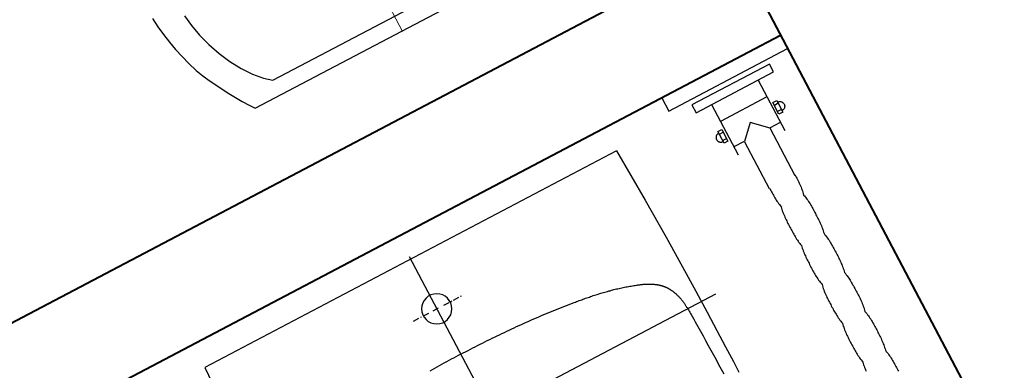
# Model space of a CAD drawing. Header units: metres. Extents: x 7408630 to 7411134, y 5569633 to 5570339.
# Tile 263 of 303: x 7410510.53 to 7410511.67, y 5569914.47 to 5569914.876. Entities that reach past the tile are written whole.
import ezdxf
from ezdxf.enums import TextEntityAlignment as Align

# ---------------------------------------------------------------- set-up
doc = ezdxf.new("R2010")
doc.units = ezdxf.units.M
doc.header["$MEASUREMENT"] = 0
doc.linetypes.add('CENTER', pattern=[0.6, 0.375, -0.075, 0.075, -0.075])
doc.layers.add('0-wypos-sanitarne', color=1, linetype='Continuous')
for name, color, linetype, lineweight in [('OPIS POM NOWE', 140, 'Continuous', 5), ('Opis_pom', 9, 'Continuous', 18), ('Sciany', 2, 'Continuous', 40)]:
    doc.layers.add(name, color=color, linetype=linetype, lineweight=lineweight)
doc.styles.add('ARIAL', font='tahoma.ttf')

# ---------------------------------------------------------------- blocks, each defined once
blk = doc.blocks.new('umywalka niep')
for p, q in [((-1.75, -33.91), (-1.75, -49.44)), ((0, -33.91), (-1.75, -33.91)), ((0, -49.44), (0, -33.91)), ((-7.76, -37.6), (-7.78, -37.65)), ((-7.74, -37.55), (-7.76, -37.6)), ((-7.71, -37.5), (-7.74, -37.55)), ((-7.68, -37.46), (-7.71, -37.5)), ((-7.64, -37.42), (-7.68, -37.46)), ((-7.6, -37.38), (-7.64, -37.42)), ((-7.56, -37.35), (-7.6, -37.38)), ((-7.51, -37.32), (-7.56, -37.35)), ((-7.47, -37.3), (-7.51, -37.32)), ((-7.41, -37.28), (-7.47, -37.3)), ((-7.36, -37.27), (-7.41, -37.28)), ((-7.31, -37.26), (-7.36, -37.27)), ((-7.25, -37.26), (-7.31, -37.26)), ((-7.19, -37.26), (-7.25, -37.26)), ((-7.14, -37.27), (-7.19, -37.26)), ((-7.09, -37.28), (-7.14, -37.27)), ((-7.04, -37.3), (-7.09, -37.28)), ((-6.99, -37.32), (-7.04, -37.3)), ((-6.94, -37.35), (-6.99, -37.32)), ((-6.9, -37.38), (-6.94, -37.35)), ((-6.86, -37.42), (-6.9, -37.38)), ((-6.82, -37.46), (-6.86, -37.42)), ((-6.79, -37.5), (-6.82, -37.46)), ((-6.76, -37.55), (-6.79, -37.5)), ((-6.74, -37.6), (-6.76, -37.55)), ((-6.72, -37.65), (-6.74, -37.6)), ((-2.36, -36.6), (-3.38, -36.6)), ((-3.38, -36.6), (-3.38, -46.75)), ((-2.36, -46.75), (-2.36, -36.6)), ((-3.38, -38.63), (-9.98, -38.63)), ((-8.93, -39.99), (-8.93, -38.63)), ((-8.01, -38.34), (-8.01, -37.83)), ((-8.01, -37.83), (-6.49, -37.83)), ((-6.49, -38.34), (-8.01, -38.34)), ((-7.79, -37.7), (-7.8, -37.75)), ((-7.78, -37.65), (-7.79, -37.7)), ((-7.65, -37.83), (-7.65, -38.33)), ((-6.85, -37.83), (-6.85, -38.33)), ((-6.71, -37.7), (-6.72, -37.65)), ((-6.7, -37.75), (-6.71, -37.7)), ((-6.7, -37.81), (-6.7, -37.75)), ((-6.7, -37.81), (-6.7, -37.81)), ((-6.49, -37.83), (-6.49, -38.34)), ((-5.58, -44.69), (-5.58, -38.63)), ((-38.86, -40.09), (-39.02, -40.08)), ((-38.71, -40.11), (-38.86, -40.09)), ((-38.55, -40.13), (-38.71, -40.11)), ((-38.39, -40.15), (-38.55, -40.13)), ((-38.23, -40.18), (-38.39, -40.15)), ((-38.07, -40.21), (-38.23, -40.18)), ((-37.92, -40.25), (-38.07, -40.21)), ((-37.76, -40.21), (-37.92, -40.25)), ((-37.6, -40.18), (-37.76, -40.21)), ((-37.44, -40.15), (-37.6, -40.18)), ((-37.29, -40.13), (-37.44, -40.15)), ((-37.13, -40.11), (-37.29, -40.13)), ((-36.97, -40.09), (-37.13, -40.11)), ((-36.81, -40.08), (-36.97, -40.09)), ((-36.65, -40.07), (-36.81, -40.08)), ((-36.49, -40.06), (-36.65, -40.07)), ((-36.34, -40.05), (-36.49, -40.06)), ((-36.18, -40.05), (-36.34, -40.05)), ((-36.02, -40.05), (-36.18, -40.05)), ((-35.86, -40.04), (-36.02, -40.05)), ((-35.7, -40.04), (-35.86, -40.04)), ((-35.55, -40.04), (-35.7, -40.04)), ((-35.39, -40.04), (-35.55, -40.04)), ((-35.23, -40.04), (-35.39, -40.04)), ((-35.07, -40.04), (-35.23, -40.04)), ((-34.91, -40.04), (-35.07, -40.04)), ((-34.75, -40.05), (-34.91, -40.04)), ((-34.59, -40.05), (-34.75, -40.05)), ((-34.44, -40.05), (-34.59, -40.05)), ((-34.28, -40.06), (-34.44, -40.05)), ((-34.12, -40.07), (-34.28, -40.06)), ((-33.96, -40.08), (-34.12, -40.07)), ((-33.8, -40.09), (-33.96, -40.08)), ((-33.64, -40.11), (-33.8, -40.09)), ((-33.48, -40.13), (-33.64, -40.11)), ((-33.32, -40.15), (-33.48, -40.13)), ((-33.17, -40.18), (-33.32, -40.15)), ((-33.01, -40.21), (-33.17, -40.18)), ((-32.85, -40.25), (-33.01, -40.21)), ((-32.69, -40.21), (-32.85, -40.25)), ((-32.53, -40.18), (-32.69, -40.21)), ((-32.37, -40.15), (-32.53, -40.18)), ((-32.21, -40.13), (-32.37, -40.15)), ((-32.05, -40.11), (-32.21, -40.13)), ((-31.89, -40.09), (-32.05, -40.11)), ((-31.73, -40.08), (-31.89, -40.09)), ((-31.57, -40.07), (-31.73, -40.08)), ((-31.42, -40.06), (-31.57, -40.07)), ((-31.26, -40.05), (-31.42, -40.06)), ((-31.1, -40.05), (-31.26, -40.05)), ((-30.94, -40.05), (-31.1, -40.05)), ((-30.78, -40.05), (-30.94, -40.05)), ((-30.62, -40.04), (-30.78, -40.05)), ((-30.46, -40.04), (-30.62, -40.04)), ((-30.3, -40.04), (-30.46, -40.04)), ((-30.14, -40.04), (-30.3, -40.04)), ((-29.98, -40.04), (-30.14, -40.04)), ((-29.83, -40.05), (-29.98, -40.04)), ((-29.67, -40.05), (-29.83, -40.05)), ((-29.51, -40.05), (-29.67, -40.05)), ((-29.35, -40.05), (-29.51, -40.05)), ((-29.19, -40.06), (-29.35, -40.05)), ((-29.03, -40.07), (-29.19, -40.06)), ((-28.87, -40.08), (-29.03, -40.07)), ((-28.71, -40.09), (-28.87, -40.08)), ((-28.56, -40.11), (-28.71, -40.09)), ((-28.4, -40.13), (-28.56, -40.11)), ((-28.24, -40.15), (-28.4, -40.13)), ((-28.08, -40.18), (-28.24, -40.15)), ((-27.92, -40.21), (-28.08, -40.18)), ((-27.76, -40.25), (-27.92, -40.21)), ((-27.6, -40.21), (-27.76, -40.25)), ((-27.44, -40.18), (-27.6, -40.21)), ((-27.29, -40.15), (-27.44, -40.18)), ((-27.13, -40.13), (-27.29, -40.15)), ((-26.97, -40.11), (-27.13, -40.13)), ((-26.81, -40.09), (-26.97, -40.11)), ((-26.65, -40.08), (-26.81, -40.09)), ((-26.49, -40.07), (-26.65, -40.08)), ((-26.33, -40.06), (-26.49, -40.07)), ((-26.17, -40.05), (-26.33, -40.06)), ((-26.02, -40.05), (-26.17, -40.05)), ((-25.86, -40.05), (-26.02, -40.05)), ((-25.7, -40.05), (-25.86, -40.05)), ((-25.54, -40.05), (-25.7, -40.05)), ((-25.38, -40.05), (-25.54, -40.05)), ((-25.22, -40.05), (-25.38, -40.05)), ((-25.06, -40.05), (-25.22, -40.05)), ((-24.9, -40.05), (-25.06, -40.05)), ((-24.75, -40.05), (-24.9, -40.05)), ((-24.59, -40.05), (-24.75, -40.05)), ((-24.43, -40.05), (-24.59, -40.05)), ((-24.27, -40.05), (-24.43, -40.05)), ((-24.11, -40.06), (-24.27, -40.05)), ((-23.95, -40.07), (-24.11, -40.06)), ((-23.79, -40.08), (-23.95, -40.07)), ((-23.63, -40.09), (-23.79, -40.08)), ((-23.47, -40.11), (-23.63, -40.09)), ((-23.31, -40.13), (-23.47, -40.11)), ((-23.15, -40.15), (-23.31, -40.13)), ((-22.99, -40.18), (-23.15, -40.15)), ((-22.83, -40.21), (-22.99, -40.18)), ((-22.67, -40.25), (-22.83, -40.21)), ((-22.52, -40.21), (-22.67, -40.25)), ((-22.37, -40.18), (-22.52, -40.21)), ((-22.22, -40.15), (-22.37, -40.18)), ((-22.06, -40.13), (-22.22, -40.15)), ((-21.9, -40.11), (-22.06, -40.13)), ((-21.74, -40.09), (-21.9, -40.11)), ((-21.58, -40.08), (-21.74, -40.09)), ((-21.42, -40.07), (-21.58, -40.08)), ((-21.26, -40.06), (-21.42, -40.07)), ((-21.1, -40.05), (-21.26, -40.06)), ((-20.94, -40.05), (-21.1, -40.05)), ((-20.78, -40.04), (-20.94, -40.05)), ((-20.62, -40.04), (-20.78, -40.04)), ((-20.46, -40.04), (-20.62, -40.04)), ((-20.3, -40.04), (-20.46, -40.04)), ((-20.15, -40.04), (-20.3, -40.04)), ((-19.99, -40.04), (-20.15, -40.04)), ((-19.83, -40.04), (-19.99, -40.04)), ((-19.67, -40.04), (-19.83, -40.04)), ((-19.51, -40.04), (-19.67, -40.04)), ((-19.35, -40.05), (-19.51, -40.04)), ((-19.19, -40.05), (-19.35, -40.05)), ((-19.03, -40.06), (-19.19, -40.05)), ((-18.87, -40.06), (-19.03, -40.06)), ((-18.71, -40.08), (-18.87, -40.06)), ((-18.55, -40.09), (-18.71, -40.08)), ((-18.39, -40.11), (-18.55, -40.09)), ((-18.23, -40.13), (-18.39, -40.11)), ((-18.07, -40.15), (-18.23, -40.13)), ((-17.91, -40.18), (-18.07, -40.15)), ((-17.75, -40.21), (-17.91, -40.18)), ((-17.59, -40.24), (-17.75, -40.21)), ((-17.43, -40.21), (-17.59, -40.24)), ((-17.28, -40.18), (-17.43, -40.21)), ((-17.12, -40.15), (-17.28, -40.18)), ((-16.96, -40.13), (-17.12, -40.15)), ((-16.81, -40.12), (-16.96, -40.13)), ((-16.65, -40.11), (-16.81, -40.12)), ((-16.49, -40.1), (-16.65, -40.11)), ((-16.34, -40.09), (-16.49, -40.1)), ((-16.18, -40.08), (-16.34, -40.09)), ((-16.02, -40.08), (-16.18, -40.08)), ((-15.87, -40.08), (-16.02, -40.08)), ((-15.71, -40.07), (-15.87, -40.08)), ((-15.55, -40.07), (-15.71, -40.07)), ((-15.39, -40.06), (-15.55, -40.07)), ((-15.24, -40.05), (-15.39, -40.06)), ((-15.08, -40.04), (-15.24, -40.05)), ((-8.96, -40), (-15.08, -40)), ((-15.08, -40.04), (-15.08, -40.04)), ((-7.29, -41.62), (-8.95, -39.99)), ((-8.95, -43.35), (-7.29, -41.62)), ((-38.4, -43.28), (-38.56, -43.3)), ((-38.24, -43.25), (-38.4, -43.28)), ((-38.08, -43.22), (-38.24, -43.25)), ((-37.92, -43.18), (-38.08, -43.22)), ((-37.76, -43.22), (-37.92, -43.18)), ((-37.6, -43.25), (-37.76, -43.22)), ((-37.44, -43.28), (-37.6, -43.25)), ((-37.29, -43.3), (-37.44, -43.28)), ((-33.32, -43.28), (-33.48, -43.3)), ((-33.16, -43.25), (-33.32, -43.28)), ((-33.01, -43.22), (-33.16, -43.25)), ((-32.85, -43.18), (-33.01, -43.22)), ((-32.69, -43.22), (-32.85, -43.18)), ((-32.53, -43.25), (-32.69, -43.22)), ((-32.37, -43.28), (-32.53, -43.25)), ((-32.2, -43.3), (-32.37, -43.28)), ((-28.23, -43.28), (-28.39, -43.3)), ((-28.07, -43.25), (-28.23, -43.28)), ((-27.91, -43.22), (-28.07, -43.25)), ((-27.75, -43.19), (-27.91, -43.22)), ((-27.6, -43.22), (-27.75, -43.19)), ((-27.44, -43.25), (-27.6, -43.22)), ((-27.28, -43.28), (-27.44, -43.25)), ((-27.12, -43.3), (-27.28, -43.28)), ((-23.14, -43.28), (-23.3, -43.3)), ((-22.98, -43.25), (-23.14, -43.28)), ((-22.82, -43.22), (-22.98, -43.25)), ((-22.66, -43.19), (-22.82, -43.22)), ((-22.51, -43.22), (-22.66, -43.19)), ((-22.35, -43.25), (-22.51, -43.22)), ((-22.19, -43.28), (-22.35, -43.25)), ((-22.04, -43.3), (-22.19, -43.28)), ((-18.06, -43.28), (-18.22, -43.3)), ((-17.91, -43.25), (-18.06, -43.28)), ((-17.76, -43.22), (-17.91, -43.25)), ((-17.61, -43.18), (-17.76, -43.22)), ((-17.45, -43.22), (-17.61, -43.18)), ((-17.29, -43.25), (-17.45, -43.22)), ((-17.13, -43.28), (-17.29, -43.25)), ((-16.97, -43.3), (-17.13, -43.28)), ((-40.62, -43.39), (-40.77, -43.39)), ((-40.46, -43.39), (-40.62, -43.39)), ((-40.3, -43.39), (-40.46, -43.39)), ((-40.14, -43.39), (-40.3, -43.39)), ((-39.98, -43.38), (-40.14, -43.39)), ((-39.82, -43.38), (-39.98, -43.38)), ((-39.67, -43.38), (-39.82, -43.38)), ((-39.51, -43.38), (-39.67, -43.38)), ((-39.35, -43.37), (-39.51, -43.38)), ((-39.19, -43.36), (-39.35, -43.37)), ((-39.03, -43.35), (-39.19, -43.36)), ((-38.87, -43.34), (-39.03, -43.35)), ((-38.71, -43.32), (-38.87, -43.34)), ((-38.56, -43.3), (-38.71, -43.32)), ((-37.13, -43.32), (-37.29, -43.3)), ((-36.97, -43.34), (-37.13, -43.32)), ((-36.81, -43.35), (-36.97, -43.34)), ((-36.65, -43.36), (-36.81, -43.35)), ((-36.49, -43.37), (-36.65, -43.36)), ((-36.33, -43.38), (-36.49, -43.37)), ((-36.17, -43.38), (-36.33, -43.38)), ((-36.01, -43.38), (-36.17, -43.38)), ((-35.85, -43.39), (-36.01, -43.38)), ((-35.69, -43.39), (-35.85, -43.39)), ((-35.53, -43.39), (-35.69, -43.39)), ((-35.37, -43.39), (-35.53, -43.39)), ((-35.21, -43.39), (-35.37, -43.39)), ((-35.06, -43.39), (-35.21, -43.39)), ((-34.9, -43.39), (-35.06, -43.39)), ((-34.74, -43.38), (-34.9, -43.39)), ((-34.58, -43.38), (-34.74, -43.38)), ((-34.43, -43.38), (-34.58, -43.38)), ((-34.27, -43.37), (-34.43, -43.38)), ((-34.11, -43.36), (-34.27, -43.37)), ((-33.95, -43.35), (-34.11, -43.36)), ((-33.79, -43.34), (-33.95, -43.35)), ((-33.64, -43.32), (-33.79, -43.34)), ((-33.48, -43.3), (-33.64, -43.32)), ((-32.04, -43.32), (-32.2, -43.3)), ((-31.88, -43.34), (-32.04, -43.32)), ((-31.72, -43.35), (-31.88, -43.34)), ((-31.56, -43.36), (-31.72, -43.35)), ((-31.4, -43.37), (-31.56, -43.36)), ((-31.24, -43.38), (-31.4, -43.37)), ((-31.08, -43.38), (-31.24, -43.38)), ((-30.92, -43.39), (-31.08, -43.38)), ((-30.76, -43.39), (-30.92, -43.39)), ((-30.6, -43.39), (-30.76, -43.39)), ((-30.44, -43.39), (-30.6, -43.39)), ((-30.28, -43.39), (-30.44, -43.39)), ((-30.12, -43.39), (-30.28, -43.39)), ((-29.96, -43.39), (-30.12, -43.39)), ((-29.8, -43.39), (-29.96, -43.39)), ((-29.65, -43.39), (-29.8, -43.39)), ((-29.49, -43.38), (-29.65, -43.39)), ((-29.33, -43.38), (-29.49, -43.38)), ((-29.18, -43.37), (-29.33, -43.38)), ((-29.02, -43.36), (-29.18, -43.37)), ((-28.86, -43.35), (-29.02, -43.36)), ((-28.71, -43.34), (-28.86, -43.35)), ((-28.55, -43.32), (-28.71, -43.34)), ((-28.39, -43.3), (-28.55, -43.32)), ((-26.96, -43.32), (-27.12, -43.3)), ((-26.8, -43.34), (-26.96, -43.32)), ((-26.64, -43.35), (-26.8, -43.34)), ((-26.48, -43.36), (-26.64, -43.35)), ((-26.32, -43.37), (-26.48, -43.36)), ((-26.17, -43.38), (-26.32, -43.37)), ((-26.01, -43.38), (-26.17, -43.38)), ((-25.85, -43.39), (-26.01, -43.38)), ((-25.69, -43.39), (-25.85, -43.39)), ((-25.53, -43.39), (-25.69, -43.39)), ((-25.37, -43.39), (-25.53, -43.39)), ((-25.21, -43.39), (-25.37, -43.39)), ((-25.05, -43.39), (-25.21, -43.39)), ((-24.89, -43.39), (-25.05, -43.39)), ((-24.73, -43.39), (-24.89, -43.39)), ((-24.57, -43.39), (-24.73, -43.39)), ((-24.42, -43.38), (-24.57, -43.39)), ((-24.26, -43.38), (-24.42, -43.38)), ((-24.1, -43.37), (-24.26, -43.38)), ((-23.94, -43.36), (-24.1, -43.37)), ((-23.78, -43.35), (-23.94, -43.36)), ((-23.62, -43.34), (-23.78, -43.35)), ((-23.46, -43.32), (-23.62, -43.34)), ((-23.3, -43.3), (-23.46, -43.32)), ((-21.88, -43.32), (-22.04, -43.3)), ((-21.72, -43.34), (-21.88, -43.32)), ((-21.56, -43.35), (-21.72, -43.34)), ((-21.4, -43.36), (-21.56, -43.35)), ((-21.25, -43.37), (-21.4, -43.36)), ((-21.09, -43.37), (-21.25, -43.37)), ((-20.93, -43.38), (-21.09, -43.37)), ((-20.77, -43.38), (-20.93, -43.38)), ((-20.61, -43.38), (-20.77, -43.38)), ((-20.46, -43.38), (-20.61, -43.38)), ((-20.3, -43.38), (-20.46, -43.38)), ((-20.15, -43.38), (-20.3, -43.38)), ((-19.99, -43.38), (-20.15, -43.38)), ((-19.83, -43.38), (-19.99, -43.38)), ((-19.67, -43.38), (-19.83, -43.38)), ((-19.5, -43.38), (-19.67, -43.38)), ((-19.34, -43.38), (-19.5, -43.38)), ((-19.18, -43.37), (-19.34, -43.38)), ((-19.02, -43.37), (-19.18, -43.37)), ((-18.86, -43.36), (-19.02, -43.37)), ((-18.7, -43.35), (-18.86, -43.36)), ((-18.54, -43.34), (-18.7, -43.35)), ((-18.38, -43.32), (-18.54, -43.34)), ((-18.22, -43.3), (-18.38, -43.32)), ((-16.82, -43.32), (-16.97, -43.3)), ((-16.66, -43.34), (-16.82, -43.32)), ((-16.5, -43.35), (-16.66, -43.34)), ((-16.34, -43.36), (-16.5, -43.35)), ((-16.18, -43.37), (-16.34, -43.36)), ((-16.02, -43.37), (-16.18, -43.37)), ((-15.85, -43.38), (-16.02, -43.37)), ((-15.69, -43.38), (-15.85, -43.38)), ((-15.53, -43.38), (-15.69, -43.38)), ((-15.37, -43.38), (-15.53, -43.38)), ((-15.21, -43.38), (-15.37, -43.38)), ((-15.05, -43.38), (-15.21, -43.38)), ((-15.19, -43.35), (-8.95, -43.35)), ((-15.05, -43.38), (-15.05, -43.38)), ((-8.93, -44.69), (-8.93, -43.36)), ((-3.38, -44.72), (-9.98, -44.72)), ((-8.01, -45.51), (-8.01, -45.01)), ((-8.01, -45.01), (-6.49, -45.01)), ((-6.49, -45.51), (-8.01, -45.51)), ((-7.65, -45.52), (-7.65, -45.02)), ((-6.85, -45.52), (-6.85, -45.02)), ((-6.7, -45.54), (-6.7, -45.54)), ((-6.7, -45.54), (-6.7, -45.59)), ((-6.49, -45.01), (-6.49, -45.51)), ((-7.79, -45.65), (-7.8, -45.59)), ((-7.78, -45.7), (-7.79, -45.65)), ((-7.76, -45.75), (-7.78, -45.7)), ((-7.74, -45.8), (-7.76, -45.75)), ((-7.71, -45.84), (-7.74, -45.8)), ((-7.68, -45.89), (-7.71, -45.84)), ((-7.64, -45.93), (-7.68, -45.89)), ((-7.6, -45.96), (-7.64, -45.93)), ((-7.56, -45.99), (-7.6, -45.96)), ((-7.51, -46.02), (-7.56, -45.99)), ((-7.47, -46.04), (-7.51, -46.02)), ((-7.41, -46.06), (-7.47, -46.04)), ((-7.36, -46.08), (-7.41, -46.06)), ((-7.31, -46.09), (-7.36, -46.08)), ((-7.25, -46.09), (-7.31, -46.09)), ((-7.19, -46.09), (-7.25, -46.09)), ((-7.14, -46.08), (-7.19, -46.09)), ((-7.09, -46.06), (-7.14, -46.08)), ((-7.04, -46.04), (-7.09, -46.06)), ((-6.99, -46.02), (-7.04, -46.04)), ((-6.94, -45.99), (-6.99, -46.02)), ((-6.9, -45.96), (-6.94, -45.99)), ((-6.86, -45.93), (-6.9, -45.96)), ((-6.82, -45.89), (-6.86, -45.93)), ((-6.79, -45.84), (-6.82, -45.89)), ((-6.76, -45.8), (-6.79, -45.84)), ((-6.74, -45.75), (-6.76, -45.8)), ((-6.72, -45.7), (-6.74, -45.75)), ((-6.71, -45.65), (-6.72, -45.7)), ((-6.7, -45.59), (-6.71, -45.65)), ((-3.38, -46.75), (-2.36, -46.75)), ((-1.75, -49.44), (0, -49.44))]:
    blk.add_line(p, q)
blk = doc.blocks.new('A$Cfa5879fe')
at = {"linetype": 'Continuous'}
for points in [[(-0.269, 0), (0.269, 0)], [(-0.269, 0), (-0.2719, -0.0661), (-0.2733, -0.1153), (-0.2741, -0.1543), (-0.2745, -0.1865), (-0.2748, -0.2141), (-0.275, -0.2382), (-0.2751, -0.2596), (-0.2751, -0.2789), (-0.2751, -0.2892)], [(0.269, 0), (0.2719, -0.0661), (0.2733, -0.1153), (0.2741, -0.1543), (0.2745, -0.1865), (0.2748, -0.2141), (0.275, -0.2382), (0.2751, -0.2596), (0.2751, -0.2789), (0.2751, -0.2892)], [(-0.0001, -0.1244), (-0.0032, -0.1244), (-0.0063, -0.1244), (-0.0095, -0.1244), (-0.0126, -0.1244), (-0.0157, -0.1245), (-0.0189, -0.1245), (-0.022, -0.1245), (-0.0251, -0.1246), (-0.0283, -0.1247), (-0.0314, -0.1247), (-0.0345, -0.1248), (-0.0377, -0.1249), (-0.0408, -0.125), (-0.0439, -0.1251), (-0.0471, -0.1252), (-0.0502, -0.1253), (-0.0533, -0.1254), (-0.0564, -0.1255), (-0.0596, -0.1256), (-0.0627, -0.1258), (-0.0658, -0.1259), (-0.069, -0.1261), (-0.0721, -0.1262), (-0.0752, -0.1264), (-0.0784, -0.1266), (-0.0815, -0.1268), (-0.0846, -0.127), (-0.0877, -0.1272), (-0.0909, -0.1274), (-0.094, -0.1276), (-0.0971, -0.1278), (-0.1002, -0.1281), (-0.1034, -0.1283), (-0.1065, -0.1286), (-0.1096, -0.1289), (-0.1127, -0.1291), (-0.1159, -0.1294), (-0.119, -0.1297), (-0.1221, -0.13), (-0.1252, -0.1303), (-0.1283, -0.1307), (-0.1314, -0.131), (-0.1346, -0.1314), (-0.1377, -0.1317), (-0.1408, -0.1321), (-0.1439, -0.1325), (-0.1455, -0.1327), (-0.147, -0.1329), (-0.1486, -0.1331), (-0.1501, -0.1333), (-0.1517, -0.1335), (-0.1532, -0.1337), (-0.1548, -0.1339), (-0.1563, -0.1341), (-0.1579, -0.1343), (-0.1594, -0.1346), (-0.161, -0.1348), (-0.1625, -0.1351), (-0.1641, -0.1353), (-0.1656, -0.1356), (-0.1672, -0.1358), (-0.1687, -0.1361), (-0.1702, -0.1364), (-0.1718, -0.1366), (-0.1733, -0.1369), (-0.1749, -0.1372), (-0.1764, -0.1375), (-0.1779, -0.1378), (-0.1795, -0.1381), (-0.181, -0.1384), (-0.1826, -0.1387), (-0.1841, -0.1391), (-0.1856, -0.1394), (-0.1871, -0.1398), (-0.1887, -0.1401), (-0.1902, -0.1405), (-0.1917, -0.1408), (-0.1932, -0.1412), (-0.1948, -0.1416), (-0.1963, -0.142), (-0.1978, -0.1424), (-0.1993, -0.1428), (-0.2008, -0.1432), (-0.2023, -0.1436), (-0.2038, -0.1441), (-0.2053, -0.1445), (-0.2068, -0.145), (-0.2083, -0.1454), (-0.2098, -0.1459), (-0.2113, -0.1464), (-0.2128, -0.1469), (-0.2143, -0.1474), (-0.2158, -0.1479), (-0.2172, -0.1484), (-0.218, -0.1487), (-0.2187, -0.1489), (-0.2195, -0.1492), (-0.2202, -0.1495), (-0.2209, -0.1498), (-0.2217, -0.15), (-0.2224, -0.1503), (-0.2231, -0.1506), (-0.2238, -0.1509), (-0.2246, -0.1512), (-0.2253, -0.1515), (-0.226, -0.1518), (-0.2267, -0.1522), (-0.2274, -0.1525), (-0.2281, -0.1528), (-0.2288, -0.1531), (-0.2295, -0.1535), (-0.2302, -0.1538), (-0.2309, -0.1542), (-0.2316, -0.1546), (-0.2323, -0.155), (-0.233, -0.1553), (-0.2337, -0.1557), (-0.2344, -0.1561), (-0.235, -0.1565), (-0.2357, -0.157), (-0.2363, -0.1574), (-0.237, -0.1578), (-0.2376, -0.1583), (-0.2383, -0.1587), (-0.2386, -0.159), (-0.2389, -0.1592), (-0.2392, -0.1595), (-0.2395, -0.1597), (-0.2398, -0.1599), (-0.2401, -0.1602), (-0.2404, -0.1604), (-0.2407, -0.1607), (-0.241, -0.161), (-0.2413, -0.1612), (-0.2416, -0.1615), (-0.2419, -0.1617), (-0.2422, -0.162), (-0.2425, -0.1623), (-0.2428, -0.1625), (-0.243, -0.1628), (-0.2433, -0.1631), (-0.2436, -0.1634), (-0.2439, -0.1637), (-0.2441, -0.1639), (-0.2444, -0.1642), (-0.2446, -0.1645), (-0.2449, -0.1648), (-0.2452, -0.1651), (-0.2454, -0.1654), (-0.2457, -0.1657), (-0.2459, -0.166), (-0.2462, -0.1663), (-0.2464, -0.1666), (-0.2466, -0.167), (-0.2469, -0.1673), (-0.2471, -0.1676), (-0.2473, -0.1679), (-0.2475, -0.1682), (-0.2478, -0.1685), (-0.248, -0.1689), (-0.2482, -0.1692), (-0.2484, -0.1695), (-0.2486, -0.1699), (-0.2488, -0.1702), (-0.249, -0.1705), (-0.2492, -0.1709), (-0.2494, -0.1712), (-0.2496, -0.1715), (-0.2498, -0.1719), (-0.25, -0.1722), (-0.2502, -0.1726), (-0.2504, -0.1729), (-0.2507, -0.1736), (-0.2511, -0.1743), (-0.2514, -0.175), (-0.2517, -0.1757), (-0.252, -0.1765), (-0.2523, -0.1772), (-0.2526, -0.1779), (-0.2529, -0.1787), (-0.2532, -0.1794), (-0.2534, -0.1801), (-0.2537, -0.1809), (-0.2539, -0.1816), (-0.2541, -0.1824), (-0.2544, -0.1831), (-0.2546, -0.1839), (-0.2548, -0.1846), (-0.2549, -0.1854), (-0.2551, -0.1862), (-0.2553, -0.1869), (-0.2554, -0.1877), (-0.2556, -0.1885), (-0.2557, -0.1892), (-0.2558, -0.19), (-0.256, -0.1908), (-0.2561, -0.1916), (-0.2562, -0.1923), (-0.2563, -0.1931), (-0.2564, -0.1939), (-0.2564, -0.1947), (-0.2565, -0.1955), (-0.2566, -0.1962), (-0.2566, -0.197), (-0.2567, -0.1978), (-0.2568, -0.1986), (-0.2568, -0.1994), (-0.2569, -0.2001), (-0.2569, -0.2017), (-0.257, -0.2033), (-0.2571, -0.2048), (-0.2571, -0.2064), (-0.2572, -0.208), (-0.2573, -0.2111), (-0.2574, -0.2142), (-0.2575, -0.2174), (-0.2576, -0.2205), (-0.2577, -0.2236), (-0.2577, -0.2268), (-0.2578, -0.2299), (-0.2579, -0.233), (-0.258, -0.2362), (-0.2581, -0.2424), (-0.2582, -0.2487), (-0.2583, -0.255), (-0.2584, -0.2612), (-0.2585, -0.2675), (-0.2586, -0.2738), (-0.2587, -0.28), (-0.2588, -0.2863)], [(0.0001, -0.1244), (0.0032, -0.1244), (0.0063, -0.1244), (0.0095, -0.1244), (0.0126, -0.1244), (0.0157, -0.1245), (0.0189, -0.1245), (0.022, -0.1245), (0.0251, -0.1246), (0.0283, -0.1247), (0.0314, -0.1247), (0.0345, -0.1248), (0.0377, -0.1249), (0.0408, -0.125)], [(-0.2751, -0.2892), (-0.2751, -0.2927)]]:
    blk.add_lwpolyline(points, dxfattribs=at)
blk.add_circle((0.0001, -0.065), 0.0175, dxfattribs=at)
at = {"layer": 'DEFPOINTS', "linetype": 'CENTER', "ltscale": 2}
for points in [[(0, 0.0034), (0, -0.5602)], [(0.287, -0.2), (-0.2938, -0.2)]]:
    blk.add_lwpolyline(points, dxfattribs=at)
at = {"layer": 'DEFPOINTS', "linetype": 'Continuous'}
for points in [[(-0.031, -0.065), (-0.0322, -0.065)], [(-0.0217, -0.065), (-0.0287, -0.065)], [(-0.0182, -0.065), (-0.0194, -0.065)], [(-0.0089, -0.065), (-0.0159, -0.065)], [(0.0047, -0.065), (-0.0023, -0.065)], [(0.0176, -0.065), (0.0106, -0.065)], [(0.0211, -0.065), (0.0199, -0.065)], [(0.0304, -0.065), (0.0234, -0.065)]]:
    blk.add_lwpolyline(points, dxfattribs=at)
blk = doc.blocks.new('A$C527aaae0')
for points in [[(-0.249, -0.1479), (-0.2479, -0.1367), (-0.2463, -0.1256), (-0.2444, -0.1148), (-0.242, -0.104), (-0.2392, -0.0932), (-0.2359, -0.0823), (-0.2322, -0.0712), (-0.2282, -0.0623), (-0.2242, -0.0541), (-0.22, -0.0461), (-0.2157, -0.0381), (-0.2113, -0.0303), (-0.2067, -0.0225), (-0.2019, -0.0148), (-0.1969, -0.0071), (-0.1921, -0.001), (0.1915, -0.001)], [(-0.2148, -0.1337), (-0.2129, -0.12), (-0.2097, -0.1056), (-0.2052, -0.0909), (-0.1995, -0.0763), (-0.1928, -0.0622), (-0.1851, -0.049), (-0.1767, -0.0372), (-0.1676, -0.0271), (-0.159, -0.0198), (0.1608, -0.0198)]]:
    blk.add_lwpolyline(points)
at = {"layer": 'DEFPOINTS', "lineweight": 5}
blk.add_lwpolyline([(0, 0), (0, -0.4111)], dxfattribs=at)
blk = doc.blocks.new('A$C142d3faa')
at = {"layer": 'Sciany'}
for points in [[(2468.22536, 1624.85619), (2468.22536, 1261.35619)], [(2468.22536, 1326.10619), (2204.09483, 1326.10619), (2204.09483, 1560.10619), (2468.22536, 1560.10619)], [(2224.09483, 1338.10619), (2224.09483, 1548.10619), (2468.22536, 1548.10619)]]:
    blk.add_lwpolyline(points, dxfattribs=at)
at = {"layer": '0-wypos-sanitarne', "xscale": -100, "yscale": 100, "zscale": 100, "rotation": 180}
blk.add_blockref('A$C527aaae0', (2429.70344, 1568.86407), dxfattribs=at)
at = {"layer": '0-wypos-sanitarne', "rotation": 90}
blk.add_blockref('umywalka niep', (2418.7855, 1548.10618), dxfattribs=at)
at = {"layer": '0-wypos-sanitarne', "xscale": -100, "yscale": 100, "zscale": 100}
blk.add_blockref('A$Cfa5879fe', (2418.27607, 1545.10619), dxfattribs=at)
at = {"layer": 'OPIS POM NOWE', "style": 'ARIAL'}
for tag, p in [('E1,4', (2085.45351, 1677.90272)), ('E1,4', (2642.56507, 1467.09858)), ('E1,4', (2887.55495, 1334.66914)), ('E1,1', (2346.15173, 945.30692)), ('E1,2', (2380.28977, 731.46058)), ('E1,4', (3248.92697, 423.56227)), ('E1,3', (2269.29047, 389.84746)), ('E1,5', (4145.39689, -41.41678))]:
    blk.add_attdef(tag, text='', height=23.936, dxfattribs=at).set_placement(p, align=Align.MIDDLE_CENTER)
at = {"layer": 'Opis_pom', "ltscale": 0.7, "style": 'ARIAL'}
for tag, p in [('B1,18', (784.17545, 4749.37691)), ('B1,21', (1474.16062, 4744.55225)), ('B1/17', (593.195, 4721.36004)), ('1,23', (2643.87974, 4721.36004)), ('1,22', (2015.9973, 4715.61993)), ('A1,1', (-123.27527, 4710.79271)), ('B1,1', (2964.21389, 4687.19476)), ('B1,19', (983.47704, 4684.25047)), ('A1,6', (-365.37937, 4657.22679)), ('A1,16', (198.20726, 4631.43636)), ('B1,20', (1267.19488, 4624.63245)), ('B1,3', (3298.01304, 4567.23582)), ('B1,4', (4545.10985, 4480.62225)), ('A1,5', (-782.1155, 4446.93269)), ('A1,2', (-186.91937, 4425.11232)), ('A1,15', (198.20726, 4391.00084)), ('B1,2', (2872.01208, 4302.45919)), ('A1,3', (-121.28956, 4150.90563)), ('B1,8', (2427.38319, 4053.12316)), ('B1,6', (4754.92624, 3940.33462)), ('A1,4', (-837.67923, 3920.77219)), ('B1,14', (401.20606, 3890.99898)), ('B1,13', (1255.28314, 3857.26479)), ('B1,5', (4487.88744, 3854.52406)), ('B1,10', (1961.59927, 3852.27607)), ('B1,9', (2126.78184, 3827.24689)), ('B1,7', (3203.17952, 3799.68363)), ('B1,11', (2118.65879, 3658.83867)), ('B1,12', (1949.47729, 3633.25719)), ('C1,2', (2894.60473, 3427.28336)), ('C1,3', (2160.24672, 3198.45588)), ('C1,1', (3129.25555, 2706.44899)), ('C1,4', (2077.33924, 2485.4131)), ('C1,5', (2131.38321, 2180.30979)), ('C1,10', (3196.04343, 2172.92088)), ('C1,9', (3215.99552, 1907.6342)), ('C1,6', (2168.07384, 1819.58528)), ('D0,18', (1348.65318, 1483.78164)), ('C1,8', (2890.19555, 1472.29709)), ('C1,7', (2247.74624, 1432.40489)), ('D,03', (680.14667, 1361.20684)), ('D0,15', (1769.82602, 1360.28568)), ('D,07', (301.65348, 1339.2086)), ('D0,6', (-189.6235, 1299.11733)), ('D0,8', (-573.60597, 1280.79442)), ('D0,2', (1011.71883, 1184.66707)), ('D0,4', (520.2942, 1181.60376)), ('D0,14', (1790.01141, 1156.00202)), ('D,05', (264.32997, 1077.69749)), ('D0,13', (1760.78024, 974.27002)), ('D0,09', (-770.07094, 944.55513)), ('D0,1', (999.98875, 928.60626)), ('D0,10', (-751.07239, 564.55801)), ('D0,11', (-751.07239, 336.73827)), ('D0,12', (198.7439, 306.39703))]:
    blk.add_attdef(tag, text='', height=11.968, dxfattribs=at).set_placement(p, align=Align.MIDDLE_CENTER)

msp = doc.modelspace()

# ---------------------------------------------------------------- block references
at = {"xscale": 0.01, "yscale": 0.01, "zscale": 0.01, "rotation": 27.75854060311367}
msp.add_blockref('A$C142d3faa', (7410496.7794, 5569889.66285), dxfattribs=at)

doc.saveas('drawing.dxf')
